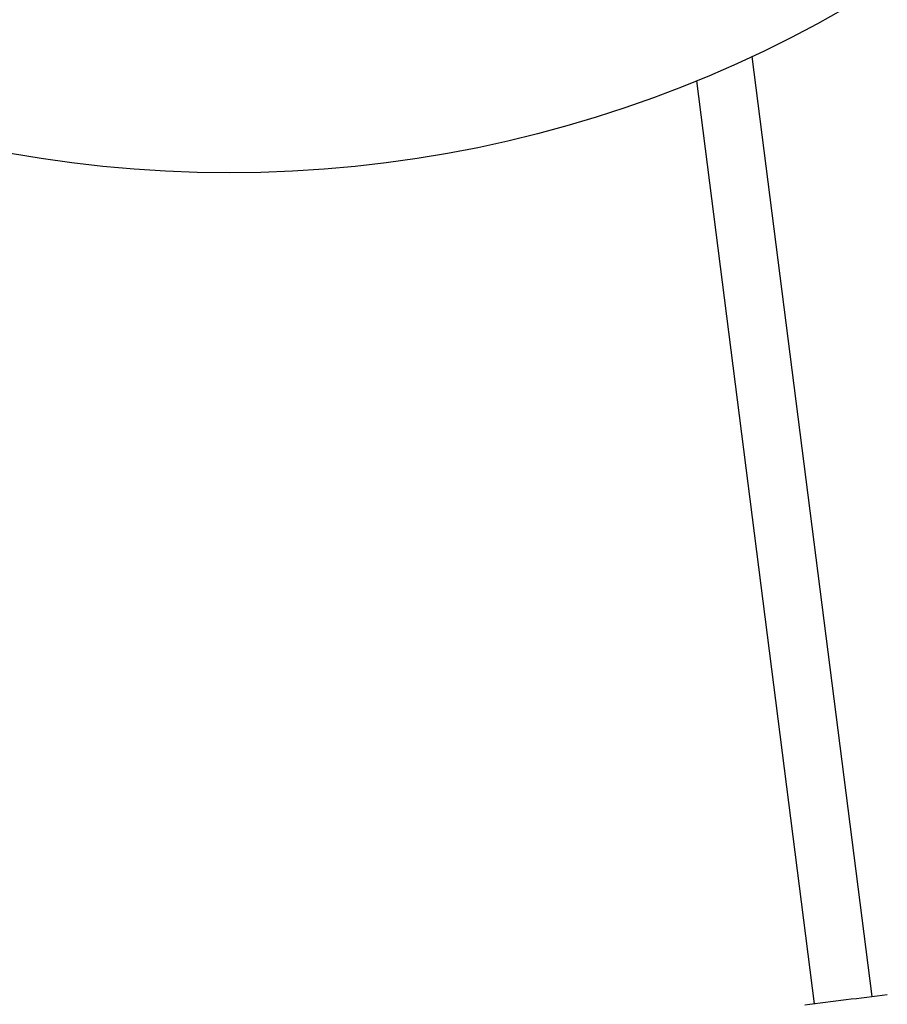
# Model space of a CAD drawing. Header units: inches. Extents: x 170 to 312, y 215 to 248.
# Tile 565 of 656: x 259.507 to 259.5935, y 224.0228 to 224.121. Entities that reach past the tile are written whole.
import ezdxf

# ---------------------------------------------------------------- set-up
doc = ezdxf.new("R2010")
doc.units = ezdxf.units.IN
doc.header["$LTSCALE"] = 0.25
doc.header["$MEASUREMENT"] = 0
doc.layers.add('ANNOTATIONS', color=1, linetype='Continuous')
doc.layers.add('MOTOR LH', color=7, linetype='Continuous')
doc.styles.add('ARIAL', font='arial.ttf', dxfattribs={"height": 0.09375})
doc.dimstyles.new('STANDARD$0', dxfattribs={"dimtxt": 0.09375, "dimasz": 0.09375, "dimexe": 0.03125, "dimexo": 0.046875, "dimgap": 0.09, "dimtad": 0, "dimtih": 1, "dimtoh": 1, "dimdec": 4, "dimzin": 0, "dimdsep": 46, "dimtxsty": 'ARIAL', "dimcen": 0.09, "dimadec": 0, "dimazin": 0, "dimtfac": 1, "dimtdec": 4, "dimtofl": 0, "dimtmove": 0, "dimatfit": 1, "dimfxl": 1, "dimtolj": 1, "dimtzin": 0, "dimarcsym": 0})

# ---------------------------------------------------------------- blocks, each defined once
blk = doc.blocks.new('*D117')
at = {"layer": 'ANNOTATIONS', "color": 0, "lineweight": -2, "transparency": 16777216}
for p, q in [((259.279574, 224.436735), (261.125537, 224.436735)), ((261.094287, 224.342985), (261.094287, 222.643354)), ((261.094287, 220.508863), (261.094287, 222.208494)), ((260.363761, 220.415113), (261.125537, 220.415113))]:
    blk.add_line(p, q, dxfattribs=at)
at = {"layer": 'ANNOTATIONS', "color": 0, "transparency": 16777216}
for points in [[(261.078662, 224.342985), (261.109912, 224.342985), (261.094287, 224.436735)], [(261.078662, 220.508863), (261.109912, 220.508863), (261.094287, 220.415113)]]:
    blk.add_solid(points, dxfattribs=at)
at = {"layer": 'defpoints', "color": 0, "transparency": 16777216}
for p in [(259.232699, 224.436735), (260.316886, 220.415113), (261.094287, 220.415113)]:
    blk.add_point(p, dxfattribs=at)
at = {"layer": 'ANNOTATIONS', "color": 0, "transparency": 16777216, "insert": (261.094287, 222.425924), "char_height": 0.09375, "attachment_point": 5, "style": 'ARIAL'}
blk.add_mtext('\\A1;OPENING\\PHEIGHT', dxfattribs=at)
blk = doc.blocks.new('*D118')
at = {"layer": 'ANNOTATIONS', "color": 0, "lineweight": -2, "transparency": 16777216}
for p, q in [((259.279574, 225.272719), (261.780525, 225.272719)), ((261.749275, 225.178969), (261.749275, 223.061346)), ((261.749275, 220.508863), (261.749275, 222.626486)), ((261.284106, 220.415113), (261.780525, 220.415113))]:
    blk.add_line(p, q, dxfattribs=at)
at = {"layer": 'ANNOTATIONS', "color": 0, "transparency": 16777216}
for points in [[(261.73365, 225.178969), (261.7649, 225.178969), (261.749275, 225.272719)], [(261.73365, 220.508863), (261.7649, 220.508863), (261.749275, 220.415113)]]:
    blk.add_solid(points, dxfattribs=at)
at = {"layer": 'defpoints', "color": 0, "transparency": 16777216}
for p in [(259.232699, 225.272719), (261.237231, 220.415113), (261.749275, 220.415113)]:
    blk.add_point(p, dxfattribs=at)
at = {"layer": 'ANNOTATIONS', "color": 0, "transparency": 16777216, "insert": (261.749275, 222.843916), "char_height": 0.09375, "attachment_point": 5, "style": 'ARIAL'}
blk.add_mtext('\\A1;TOTAL\\PHEIGHT', dxfattribs=at)

msp = doc.modelspace()

# ---------------------------------------------------------------- linework, layer by layer
at = {"layer": 'MOTOR LH'}
for p, q in [((259.580001, 224.117282), (259.59196, 224.023612)), ((259.586257, 224.022884), (259.574511, 224.114876))]:
    msp.add_line(p, q, dxfattribs=at)
msp.add_circle((259.527881, 224.228729), 0.123031, dxfattribs=at)
msp.add_open_spline([(259.585261, 224.022757), (259.586639, 224.022933), (259.589395, 224.023284), (259.592131, 224.023634), (259.5935, 224.023809)], degree=3, knots=[0, 0, 0, 0, 0.500002, 1, 1, 1, 1], dxfattribs=at)

# ---------------------------------------------------------------- dimensions: what is measured, and where the dimension line sits
at = {"layer": 'ANNOTATIONS'}
for base, p1, p2, text, picture, middle in [((261.749275, 220.415113), (259.232699, 225.272719), (261.237231, 220.415113), 'TOTAL\\PHEIGHT', '*D118', (261.749275, 222.843916)), ((261.094287, 220.415113), (259.232699, 224.436735), (260.316886, 220.415113), 'OPENING\\PHEIGHT', '*D117', (261.094287, 222.425924))]:
    dim = msp.add_linear_dim(base=base, p1=p1, p2=p2, angle=90, text=text, dimstyle='STANDARD$0', dxfattribs=at)
    dim.commit()
    dim.dimension.update_dxf_attribs({"geometry": picture, "text_midpoint": middle})

doc.saveas('drawing.dxf')
